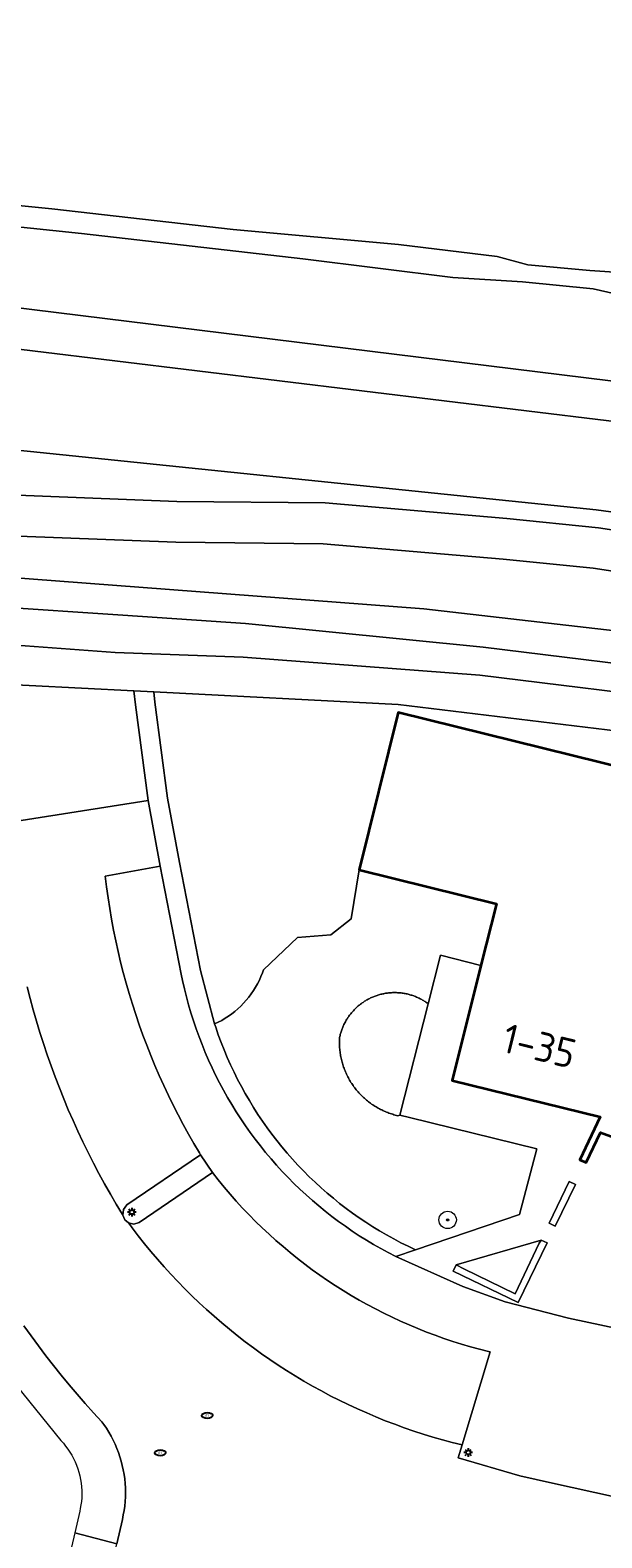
# Model space of a CAD drawing. Header units: metres. Extents: x 152610 to 160096, y 456114 to 462495.
# Tile 872 of 938: x 157775 to 157802, y 462001 to 462071. Entities that reach past the tile are written whole.
import ezdxf
from ezdxf.enums import TextEntityAlignment as Align

# ---------------------------------------------------------------- set-up
doc = ezdxf.new("R2010")
doc.units = ezdxf.units.M
doc.header["$LTSCALE"] = 0.5
doc.layers.get('0').update_dxf_attribs({"linetype": 'CONTINUOUS'})
for name, color, linetype, lineweight in [('B-PV-GR-BEPLANTING_CULTUUR_BOSPLANTSOEN-GV', 251, 'CONTINUOUS', 18), ('B-PV-GR-BOOM-S', 251, 'CONTINUOUS', 25), ('B-PV-GR-HAAG-GV', 251, 'CONTINUOUS', 13), ('B-PV-GW-TALUD_KRUIN-G', 251, 'CONTINUOUS', 18), ('B-PV-IE-MEUBILAIR-S', 251, 'CONTINUOUS', 25), ('B-PV-IE-TERREINAFSCHEIDING_KUNSTMATIG_MUUR-GV', 251, 'CONTINUOUS', 18), ('B-PV-OG-BEBOUWING-GV', 6, 'CONTINUOUS', 35), ('B-PV-OG-BEBOUWING-T18', 1, 'CONTINUOUS', 18), ('B-PV-OG-TERREIN_BEGROEID-GV', 251, 'CONTINUOUS', 18), ('B-PV-OG-TERREIN_OEVER-GV', 251, 'CONTINUOUS', 18), ('B-PV-OG-WATER_SLOOT-GV', 251, 'CONTINUOUS', 18), ('B-PV-VH-ONVERHARD_ZAND-GV', 251, 'CONTINUOUS', 18), ('B-PV-VH-OPENVERHARDING_BETONSTRAATSTEEN-GV', 251, 'CONTINUOUS', 18), ('B-PV-VH-OPENVERHARDING_TEGEL-GV', 251, 'CONTINUOUS', 18)]:
    doc.layers.add(name, color=color, linetype=linetype, lineweight=lineweight)
doc.styles.add('NLCS-ISO', font='NLCS-ISO.ttf')
doc.styles.add('NLCS-ISO-M750-T18', font='NLCS-ISO.ttf', dxfattribs={"height": 1.35})

# ---------------------------------------------------------------- blocks, each defined once
blk = doc.blocks.new('SIE-MEUBILAIR_PAAL_LICHTMAST-SO')
for points in [[(-0.62, 0), (-1, 0)], [(-0.71, 0.71), (-0.44, 0.44)], [(0, 1), (0, 0.62)], [(0.44, 0.44), (0.71, 0.71)], [(1, 0), (0.62, 0)], [(-0.71, -0.71), (-0.44, -0.44)], [(0, -0.62), (0, -1)], [(0.44, -0.44), (0.71, -0.71)]]:
    blk.add_lwpolyline(points)
blk.add_circle((0, 0), 0.5)
blk = doc.blocks.new('SIE-MEUBILAIR_PUT_RIOOLPUT-SO')
blk.add_ellipse((0, 0), major_axis=(1.25, 0), ratio=0.54)
at = {"style": 'NLCS-ISO'}
blk.add_text('ri', height=0.75, dxfattribs=at).set_placement((-0.04, 0.07), align=Align.MIDDLE_CENTER)
blk = doc.blocks.new('SGR-BOOM_GBKN-SO')
at = {"linetype": 'ByBlock', "lineweight": 18}
h = blk.add_hatch(color=0, dxfattribs=at)
h.dxf.hatch_style = 1
edge = h.paths.add_edge_path()
edge.add_arc((0, 0), 0.25, 0, 360)
at = {"color": 0, "linetype": 'ByBlock', "lineweight": 18}
for radius in [2, 0.25]:
    blk.add_circle((0, 0), radius, dxfattribs=at)
at = {"color": 0, "linetype": 'ByBlock', "lineweight": 18, "style": 'NLCS-ISO'}
blk.add_attdef('SOORT', (2.5, 0), '', height=1.5, dxfattribs=at)

msp = doc.modelspace()

# ---------------------------------------------------------------- linework, layer by layer
at = {"layer": 'B-PV-GR-BEPLANTING_CULTUUR_BOSPLANTSOEN-GV', "flags": 128}
for points in [[(157771.652, 462056.352), (157801.948, 462052.674), (157823.965, 462050.18), (157843.726, 462047.776), (157863.911, 462044.635), (157885.438, 462039.169), (157902.079, 462033.254), (157919.67, 462026.256), (157932.301, 462020.071), (157944.55, 462012.849), (157951.919, 462008.284), (157958.708, 462003.874), (157958.583, 462003.994), (157952.862, 462009.48), (157945.463, 462015.088), (157933.304, 462021.872), (157920.454, 462028.012), (157903.212, 462035.538), (157886.081, 462041.17), (157865.16, 462046.578), (157844.265, 462049.391), (157824.013, 462051.513), (157802.03, 462054.514), (157772.05, 462058.213)], [(157863.911, 462044.635), (157843.726, 462047.776), (157823.965, 462050.18), (157801.948, 462052.674), (157771.652, 462056.352)], [(157771.326, 462051.678), (157801.365, 462048.585), (157823.252, 462045.61), (157843.556, 462043.681), (157858.464, 462041.336)]]:
    msp.add_lwpolyline(points, dxfattribs=at)
at = {"layer": 'B-PV-GR-HAAG-GV', "flags": 128}
msp.add_lwpolyline([(157781.03, 462040.205), (157780.104, 462040.252), (157780.19, 462039.614), (157780.77, 462035.204), (157781.321, 462032.192), (157782.29, 462027.224), (157782.351, 462026.928), (157782.436, 462026.552), (157782.528, 462026.178), (157782.628, 462025.806), (157782.736, 462025.436), (157782.852, 462025.068), (157782.975, 462024.703), (157783.106, 462024.34), (157783.244, 462023.98), (157783.39, 462023.623), (157783.543, 462023.269), (157783.704, 462022.919), (157783.871, 462022.571), (157784.046, 462022.228), (157784.228, 462021.888), (157784.417, 462021.552), (157784.613, 462021.22), (157784.815, 462020.892), (157785.025, 462020.568), (157785.241, 462020.249), (157785.464, 462019.934), (157785.693, 462019.624), (157785.928, 462019.319), (157786.17, 462019.019), (157786.418, 462018.724), (157786.672, 462018.434), (157786.933, 462018.149), (157787.198, 462017.87), (157787.47, 462017.596), (157787.747, 462017.328), (157788.03, 462017.066), (157788.318, 462016.81), (157788.612, 462016.56), (157788.91, 462016.316), (157789.214, 462016.078), (157789.522, 462015.847), (157789.835, 462015.622), (157790.153, 462015.404), (157790.475, 462015.192), (157790.802, 462014.987), (157791.132, 462014.789), (157791.467, 462014.598), (157791.806, 462014.413), (157792.148, 462014.236), (157793.056, 462014.544), (157792.72, 462014.703), (157792.387, 462014.869), (157792.057, 462015.043), (157791.732, 462015.223), (157791.411, 462015.411), (157791.093, 462015.605), (157790.78, 462015.806), (157790.471, 462016.014), (157790.167, 462016.228), (157789.867, 462016.449), (157789.573, 462016.676), (157789.283, 462016.91), (157788.998, 462017.149), (157788.719, 462017.395), (157788.445, 462017.647), (157788.176, 462017.904), (157787.913, 462018.167), (157787.656, 462018.436), (157787.404, 462018.711), (157787.159, 462018.99), (157786.919, 462019.275), (157786.686, 462019.565), (157786.459, 462019.86), (157786.238, 462020.159), (157786.024, 462020.464), (157785.817, 462020.773), (157785.616, 462021.086), (157785.422, 462021.404), (157785.234, 462021.725), (157785.054, 462022.051), (157784.881, 462022.38), (157784.715, 462022.713), (157784.556, 462023.05), (157784.404, 462023.39), (157784.26, 462023.733), (157784.123, 462024.079), (157783.994, 462024.428), (157783.872, 462024.779), (157783.822, 462024.931), (157783.173, 462027.396), (157782.204, 462032.364), (157781.662, 462035.321), (157781.082, 462039.731)], close=True, dxfattribs=at)
at = {"layer": 'B-PV-GW-TALUD_KRUIN-G', "flags": 128}
msp.add_lwpolyline([(157525.156, 462076.889), (157525.281, 462076.895), (157540.634, 462077.67), (157554.38, 462077.81), (157564.164, 462077.978), (157582.314, 462077.663), (157608.173, 462075.589), (157637.045, 462072.394), (157663.919, 462068.702), (157691.58, 462065.626), (157719.938, 462062.054), (157748.495, 462058.841), (157771.652, 462056.352), (157801.948, 462052.674), (157823.965, 462050.18), (157843.726, 462047.776), (157863.911, 462044.635), (157885.438, 462039.169), (157902.079, 462033.254), (157919.67, 462026.256), (157932.301, 462020.071), (157944.55, 462012.849), (157951.919, 462008.284), (157958.708, 462003.874)], dxfattribs=at)
at = {"layer": 'B-PV-IE-TERREINAFSCHEIDING_KUNSTMATIG_MUUR-GV', "flags": 128}
for points in [[(157800.131, 462017.684), (157799.204, 462015.761), (157799.488, 462015.622), (157800.417, 462017.549)], [(157794.929, 462013.843), (157794.798, 462013.559), (157797.784, 462012.116), (157799.106, 462014.858), (157798.841, 462014.988), (157798.753, 462014.849), (157797.64, 462012.513), (157795.279, 462013.659)]]:
    msp.add_lwpolyline(points, close=True, dxfattribs=at)
at = {"layer": 'B-PV-OG-BEBOUWING-GV', "flags": 128}
msp.add_lwpolyline([(157805.589, 462035.954), (157792.268, 462039.255), (157790.475, 462032.025), (157796.778, 462030.457), (157796.069, 462027.614), (157794.753, 462022.337), (157801.547, 462020.651), (157800.615, 462018.687), (157800.901, 462018.552), (157801.57, 462019.935), (157805.005, 462018.674), (157805.268, 462019.74), (157815.54, 462017.196), (157816.853, 462022.502), (157817.552, 462025.327), (157823.857, 462023.766), (157825.007, 462028.414), (157825.645, 462030.994), (157812.303, 462034.294), (157812.735, 462036.04), (157806.022, 462037.701)], close=True, dxfattribs=at)
at = {"layer": 'B-PV-OG-TERREIN_BEGROEID-GV', "flags": 128}
for points in [[(157850.449, 462052.651), (157848.235, 462052.749), (157846.411, 462053.2), (157844.609, 462053.961), (157842.996, 462054.532), (157841.281, 462054.706), (157835.615, 462055.251), (157831.433, 462055.675), (157824.109, 462056.571), (157817.769, 462057.208), (157811.307, 462057.845), (157808.163, 462057.781), (157805.714, 462057.781), (157803.247, 462058.29), (157801.235, 462058.742), (157797.979, 462059.062), (157794.777, 462059.269), (157787.875, 462060.129), (157777.696, 462061.286), (157762.301, 462062.903)], [(157772.05, 462058.213), (157802.03, 462054.514), (157824.013, 462051.513), (157844.265, 462049.391), (157865.16, 462046.578)], [(157858.464, 462041.336), (157843.556, 462043.681), (157823.252, 462045.61), (157801.365, 462048.585), (157771.326, 462051.678)], [(157771.648, 462049.374), (157782.094, 462048.971), (157788.912, 462048.897), (157797.259, 462048.186), (157801.47, 462047.756), (157805.42, 462047.148), (157815.401, 462045.781), (157824.525, 462044.416), (157836.189, 462042.529), (157848.434, 462040.529), (157858.224, 462038.836)], [(157949.637, 462000.541), (157942.363, 462004.883), (157935.683, 462008.743), (157925.146, 462014.757), (157913.176, 462020.775), (157903.971, 462024.801), (157896.833, 462027.534), (157892.138, 462029.113), (157886.339, 462031.241), (157882.451, 462032.402), (157876.561, 462033.882), (157872.489, 462034.688), (157866.401, 462035.765), (157858.204, 462037.017), (157847.851, 462038.641), (157835.39, 462040.679), (157823.945, 462042.443), (157814.47, 462043.979), (157805.04, 462045.32), (157801.221, 462045.895), (157797.084, 462046.317), (157788.822, 462047.021), (157782.048, 462047.095), (157771.572, 462047.499)], [(157759.76, 462046.588), (157793.442, 462044.029), (157829.571, 462039.866), (157859.057, 462035.634)], [(157773.844, 462034.121), (157780.77, 462035.204), (157780.19, 462039.614), (157780.104, 462040.252), (157758.446, 462041.357)], [(157830.694, 462034.961), (157792.258, 462039.632), (157781.03, 462040.205), (157781.082, 462039.731), (157781.662, 462035.321), (157782.204, 462032.364), (157783.173, 462027.396), (157783.822, 462024.931), (157783.988, 462025.01), (157784.149, 462025.097), (157784.307, 462025.19), (157784.461, 462025.291), (157784.61, 462025.398), (157784.755, 462025.511), (157784.894, 462025.63), (157785.028, 462025.756), (157785.156, 462025.887), (157785.279, 462026.023), (157785.396, 462026.165), (157785.506, 462026.312), (157785.609, 462026.463), (157785.706, 462026.619), (157785.797, 462026.779), (157785.88, 462026.943), (157785.955, 462027.11), (157786.024, 462027.28), (157786.076, 462027.426), (157787.63, 462028.907), (157789.174, 462029.035), (157790.098, 462029.771), (157790.475, 462032.025), (157792.268, 462039.255), (157805.589, 462035.954)]]:
    msp.add_lwpolyline(points, dxfattribs=at)
for points in [[(157790.475, 462032.025), (157790.098, 462029.771), (157789.174, 462029.035), (157787.63, 462028.907), (157786.076, 462027.426), (157786.024, 462027.28), (157785.955, 462027.11), (157785.88, 462026.943), (157785.797, 462026.779), (157785.706, 462026.619), (157785.609, 462026.463), (157785.506, 462026.312), (157785.396, 462026.165), (157785.279, 462026.023), (157785.156, 462025.887), (157785.028, 462025.756), (157784.894, 462025.63), (157784.755, 462025.511), (157784.61, 462025.398), (157784.461, 462025.291), (157784.307, 462025.19), (157784.149, 462025.097), (157783.988, 462025.01), (157783.822, 462024.931), (157783.872, 462024.779), (157783.994, 462024.428), (157784.123, 462024.079), (157784.26, 462023.733), (157784.404, 462023.39), (157784.556, 462023.05), (157784.715, 462022.713), (157784.881, 462022.38), (157785.054, 462022.051), (157785.234, 462021.725), (157785.422, 462021.404), (157785.616, 462021.086), (157785.817, 462020.773), (157786.024, 462020.464), (157786.238, 462020.159), (157786.459, 462019.86), (157786.686, 462019.565), (157786.919, 462019.275), (157787.159, 462018.99), (157787.404, 462018.711), (157787.656, 462018.436), (157787.913, 462018.167), (157788.176, 462017.904), (157788.445, 462017.647), (157788.719, 462017.395), (157788.998, 462017.149), (157789.283, 462016.91), (157789.573, 462016.676), (157789.867, 462016.449), (157790.167, 462016.228), (157790.471, 462016.014), (157790.78, 462015.806), (157791.093, 462015.605), (157791.411, 462015.411), (157791.732, 462015.223), (157792.057, 462015.043), (157792.387, 462014.869), (157792.72, 462014.703), (157793.056, 462014.544), (157797.844, 462016.166), (157798.631, 462019.186), (157792.778, 462020.631), (157792.334, 462020.741), (157792.243, 462020.712), (157792.185, 462020.726), (157792.126, 462020.742), (157792.069, 462020.758), (157792.011, 462020.775), (157791.954, 462020.793), (157791.896, 462020.812), (157791.84, 462020.832), (157791.784, 462020.854), (157791.727, 462020.876), (157791.672, 462020.899), (157791.617, 462020.923), (157791.562, 462020.948), (157791.508, 462020.974), (157791.454, 462021.001), (157791.401, 462021.028), (157791.348, 462021.057), (157791.295, 462021.087), (157791.244, 462021.117), (157791.192, 462021.149), (157791.142, 462021.181), (157791.091, 462021.214), (157791.042, 462021.248), (157790.993, 462021.283), (157790.944, 462021.319), (157790.897, 462021.356), (157790.85, 462021.393), (157790.803, 462021.431), (157790.757, 462021.47), (157790.712, 462021.51), (157790.668, 462021.551), (157790.624, 462021.592), (157790.581, 462021.634), (157790.539, 462021.677), (157790.498, 462021.721), (157790.457, 462021.765), (157790.417, 462021.81), (157790.378, 462021.856), (157790.339, 462021.902), (157790.302, 462021.949), (157790.265, 462021.997), (157790.229, 462022.045), (157790.194, 462022.094), (157790.16, 462022.144), (157790.127, 462022.194), (157790.094, 462022.244), (157790.063, 462022.296), (157790.032, 462022.347), (157790.002, 462022.4), (157789.974, 462022.453), (157789.946, 462022.506), (157789.919, 462022.56), (157789.893, 462022.614), (157789.867, 462022.668), (157789.843, 462022.724), (157789.82, 462022.779), (157789.798, 462022.835), (157789.777, 462022.891), (157789.756, 462022.948), (157789.737, 462023.005), (157789.719, 462023.062), (157789.702, 462023.12), (157789.685, 462023.178), (157789.67, 462023.236), (157789.656, 462023.294), (157789.642, 462023.353), (157789.63, 462023.412), (157789.619, 462023.471), (157789.609, 462023.53), (157789.6, 462023.59), (157789.592, 462023.65), (157789.584, 462023.709), (157789.578, 462023.769), (157789.573, 462023.829), (157789.569, 462023.889), (157789.567, 462023.949), (157789.565, 462024.009), (157789.564, 462024.069), (157789.564, 462024.13), (157789.565, 462024.19), (157789.568, 462024.25), (157789.571, 462024.31), (157789.58, 462024.354), (157789.591, 462024.398), (157789.602, 462024.442), (157789.613, 462024.486), (157789.626, 462024.529), (157789.639, 462024.572), (157789.653, 462024.615), (157789.668, 462024.658), (157789.684, 462024.7), (157789.7, 462024.742), (157789.717, 462024.784), (157789.735, 462024.826), (157789.753, 462024.867), (157789.772, 462024.908), (157789.792, 462024.949), (157789.813, 462024.989), (157789.834, 462025.029), (157789.856, 462025.068), (157789.879, 462025.107), (157789.902, 462025.146), (157789.926, 462025.184), (157789.951, 462025.222), (157789.976, 462025.259), (157790.002, 462025.296), (157790.029, 462025.333), (157790.056, 462025.369), (157790.084, 462025.404), (157790.113, 462025.439), (157790.142, 462025.474), (157790.172, 462025.508), (157790.202, 462025.541), (157790.233, 462025.574), (157790.264, 462025.607), (157790.297, 462025.639), (157790.329, 462025.67), (157790.362, 462025.701), (157790.396, 462025.731), (157790.43, 462025.76), (157790.465, 462025.789), (157790.5, 462025.818), (157790.536, 462025.845), (157790.572, 462025.872), (157790.609, 462025.899), (157790.646, 462025.924), (157790.683, 462025.95), (157790.721, 462025.974), (157790.76, 462025.998), (157790.799, 462026.021), (157790.838, 462026.043), (157790.877, 462026.065), (157790.917, 462026.086), (157790.958, 462026.107), (157790.998, 462026.126), (157791.039, 462026.145), (157791.081, 462026.163), (157791.122, 462026.181), (157791.164, 462026.198), (157791.207, 462026.214), (157791.249, 462026.229), (157791.292, 462026.244), (157791.335, 462026.257), (157791.378, 462026.27), (157791.422, 462026.282), (157791.465, 462026.294), (157791.509, 462026.305), (157791.553, 462026.315), (157791.598, 462026.324), (157791.642, 462026.332), (157791.687, 462026.34), (157791.731, 462026.347), (157791.776, 462026.353), (157791.821, 462026.358), (157791.866, 462026.363), (157791.911, 462026.366), (157791.956, 462026.369), (157792.001, 462026.371), (157792.046, 462026.373), (157792.091, 462026.373), (157792.137, 462026.373), (157792.182, 462026.372), (157792.227, 462026.37), (157792.272, 462026.367), (157792.317, 462026.364), (157792.362, 462026.36), (157792.407, 462026.355), (157792.452, 462026.349), (157792.497, 462026.343), (157792.541, 462026.335), (157792.586, 462026.327), (157792.63, 462026.318), (157792.674, 462026.309), (157792.718, 462026.298), (157792.762, 462026.287), (157792.805, 462026.275), (157792.849, 462026.262), (157792.892, 462026.249), (157792.935, 462026.235), (157792.977, 462026.22), (157793.02, 462026.204), (157793.062, 462026.188), (157793.104, 462026.17), (157793.145, 462026.152), (157793.186, 462026.134), (157793.227, 462026.114), (157793.267, 462026.094), (157793.308, 462026.073), (157793.347, 462026.052), (157793.387, 462026.03), (157793.426, 462026.007), (157793.464, 462025.984), (157793.503, 462025.959), (157793.54, 462025.934), (157793.578, 462025.909), (157793.614, 462025.883), (157793.642, 462025.863), (157794.211, 462028.089), (157796.069, 462027.614), (157796.778, 462030.457)], [(157792.243, 462020.712), (157792.334, 462020.741), (157793.642, 462025.863), (157793.614, 462025.883), (157793.578, 462025.909), (157793.54, 462025.934), (157793.503, 462025.959), (157793.464, 462025.984), (157793.426, 462026.007), (157793.387, 462026.03), (157793.347, 462026.052), (157793.308, 462026.073), (157793.267, 462026.094), (157793.227, 462026.114), (157793.186, 462026.134), (157793.145, 462026.152), (157793.104, 462026.17), (157793.062, 462026.188), (157793.02, 462026.204), (157792.977, 462026.22), (157792.935, 462026.235), (157792.892, 462026.249), (157792.849, 462026.262), (157792.805, 462026.275), (157792.762, 462026.287), (157792.718, 462026.298), (157792.674, 462026.309), (157792.63, 462026.318), (157792.586, 462026.327), (157792.541, 462026.335), (157792.497, 462026.343), (157792.452, 462026.349), (157792.407, 462026.355), (157792.362, 462026.36), (157792.317, 462026.364), (157792.272, 462026.367), (157792.227, 462026.37), (157792.182, 462026.372), (157792.137, 462026.373), (157792.091, 462026.373), (157792.046, 462026.373), (157792.001, 462026.371), (157791.956, 462026.369), (157791.911, 462026.366), (157791.866, 462026.363), (157791.821, 462026.358), (157791.776, 462026.353), (157791.731, 462026.347), (157791.687, 462026.34), (157791.642, 462026.332), (157791.598, 462026.324), (157791.553, 462026.315), (157791.509, 462026.305), (157791.465, 462026.294), (157791.422, 462026.282), (157791.378, 462026.27), (157791.335, 462026.257), (157791.292, 462026.244), (157791.249, 462026.229), (157791.207, 462026.214), (157791.164, 462026.198), (157791.122, 462026.181), (157791.081, 462026.163), (157791.039, 462026.145), (157790.998, 462026.126), (157790.958, 462026.107), (157790.917, 462026.086), (157790.877, 462026.065), (157790.838, 462026.043), (157790.799, 462026.021), (157790.76, 462025.998), (157790.721, 462025.974), (157790.683, 462025.95), (157790.646, 462025.924), (157790.609, 462025.899), (157790.572, 462025.872), (157790.536, 462025.845), (157790.5, 462025.818), (157790.465, 462025.789), (157790.43, 462025.76), (157790.396, 462025.731), (157790.362, 462025.701), (157790.329, 462025.67), (157790.297, 462025.639), (157790.264, 462025.607), (157790.233, 462025.574), (157790.202, 462025.541), (157790.172, 462025.508), (157790.142, 462025.474), (157790.113, 462025.439), (157790.084, 462025.404), (157790.056, 462025.369), (157790.029, 462025.333), (157790.002, 462025.296), (157789.976, 462025.259), (157789.951, 462025.222), (157789.926, 462025.184), (157789.902, 462025.146), (157789.879, 462025.107), (157789.856, 462025.068), (157789.834, 462025.029), (157789.813, 462024.989), (157789.792, 462024.949), (157789.772, 462024.908), (157789.753, 462024.867), (157789.735, 462024.826), (157789.717, 462024.784), (157789.7, 462024.742), (157789.684, 462024.7), (157789.668, 462024.658), (157789.653, 462024.615), (157789.639, 462024.572), (157789.626, 462024.529), (157789.613, 462024.486), (157789.602, 462024.442), (157789.591, 462024.398), (157789.58, 462024.354), (157789.571, 462024.31), (157789.568, 462024.25), (157789.565, 462024.19), (157789.564, 462024.13), (157789.564, 462024.069), (157789.565, 462024.009), (157789.567, 462023.949), (157789.569, 462023.889), (157789.573, 462023.829), (157789.578, 462023.769), (157789.584, 462023.709), (157789.592, 462023.65), (157789.6, 462023.59), (157789.609, 462023.53), (157789.619, 462023.471), (157789.63, 462023.412), (157789.642, 462023.353), (157789.656, 462023.294), (157789.67, 462023.236), (157789.685, 462023.178), (157789.702, 462023.12), (157789.719, 462023.062), (157789.737, 462023.005), (157789.756, 462022.948), (157789.777, 462022.891), (157789.798, 462022.835), (157789.82, 462022.779), (157789.843, 462022.724), (157789.867, 462022.668), (157789.893, 462022.614), (157789.919, 462022.56), (157789.946, 462022.506), (157789.974, 462022.453), (157790.002, 462022.4), (157790.032, 462022.347), (157790.063, 462022.296), (157790.094, 462022.244), (157790.127, 462022.194), (157790.16, 462022.144), (157790.194, 462022.094), (157790.229, 462022.045), (157790.265, 462021.997), (157790.302, 462021.949), (157790.339, 462021.902), (157790.378, 462021.856), (157790.417, 462021.81), (157790.457, 462021.765), (157790.498, 462021.721), (157790.539, 462021.677), (157790.581, 462021.634), (157790.624, 462021.592), (157790.668, 462021.551), (157790.712, 462021.51), (157790.757, 462021.47), (157790.803, 462021.431), (157790.85, 462021.393), (157790.897, 462021.356), (157790.944, 462021.319), (157790.993, 462021.283), (157791.042, 462021.248), (157791.091, 462021.214), (157791.142, 462021.181), (157791.192, 462021.149), (157791.244, 462021.117), (157791.295, 462021.087), (157791.348, 462021.057), (157791.401, 462021.028), (157791.454, 462021.001), (157791.508, 462020.974), (157791.562, 462020.948), (157791.617, 462020.923), (157791.672, 462020.899), (157791.727, 462020.876), (157791.784, 462020.854), (157791.84, 462020.832), (157791.896, 462020.812), (157791.954, 462020.793), (157792.011, 462020.775), (157792.069, 462020.758), (157792.126, 462020.742), (157792.185, 462020.726)]]:
    msp.add_lwpolyline(points, close=True, dxfattribs=at)
at = {"layer": 'B-PV-OG-TERREIN_OEVER-GV', "flags": 128}
for points in [[(157849.74, 462053.971), (157847.615, 462054.246), (157845.846, 462054.674), (157843.967, 462055.258), (157842.196, 462055.421), (157837.748, 462055.795), (157835.955, 462055.98), (157831.841, 462056.839), (157829.452, 462057.226), (157827.416, 462057.324), (157825.8, 462057.508), (157821.663, 462058.08), (157818.497, 462058.249), (157815.088, 462058.286), (157811.901, 462058.588), (157808.14, 462059.114), (157801.079, 462059.588), (157798.225, 462059.844), (157796.809, 462060.226), (157792.273, 462060.778), (157784.682, 462061.475), (157776.34, 462062.42), (157767.554, 462063.3)], [(157762.301, 462062.903), (157777.696, 462061.286), (157787.875, 462060.129), (157794.777, 462059.269), (157797.979, 462059.062), (157801.235, 462058.742), (157803.247, 462058.29), (157805.714, 462057.781), (157808.163, 462057.781), (157811.307, 462057.845), (157817.769, 462057.208), (157824.109, 462056.571), (157831.433, 462055.675), (157835.615, 462055.251), (157841.281, 462054.706), (157842.996, 462054.532), (157844.609, 462053.961), (157846.411, 462053.2), (157848.235, 462052.749), (157850.449, 462052.651)], [(157859.057, 462035.634), (157829.571, 462039.866), (157793.442, 462044.029), (157759.76, 462046.588)], [(157773.634, 462044.13), (157779.599, 462043.728), (157785.243, 462043.348), (157796.164, 462042.26), (157806.398, 462041.008), (157818.546, 462039.493), (157828.527, 462038.574), (157834.656, 462037.839), (157843.815, 462036.348), (157852.278, 462035.038)], [(157852.088, 462033.752), (157843.611, 462035.064), (157834.474, 462036.551), (157828.302, 462037.581), (157818.329, 462038.444), (157806.238, 462039.718), (157796.02, 462040.968), (157785.133, 462041.798), (157779.255, 462042.011), (157773.029, 462042.482)], [(157758.446, 462041.357), (157780.104, 462040.252), (157781.03, 462040.205), (157792.258, 462039.632), (157830.694, 462034.961), (157837.61, 462033.904), (157838.357, 462033.79), (157851.837, 462031.729)]]:
    msp.add_lwpolyline(points, dxfattribs=at)
at = {"layer": 'B-PV-OG-WATER_SLOOT-GV', "flags": 128}
for points in [[(157767.554, 462063.3), (157776.34, 462062.42), (157784.682, 462061.475), (157792.273, 462060.778), (157796.809, 462060.226), (157798.225, 462059.844), (157801.079, 462059.588), (157808.14, 462059.114), (157811.901, 462058.588), (157815.088, 462058.286), (157818.497, 462058.249), (157821.663, 462058.08), (157825.8, 462057.508), (157827.416, 462057.324), (157829.452, 462057.226), (157831.841, 462056.839), (157835.955, 462055.98), (157837.748, 462055.795), (157842.196, 462055.421), (157843.967, 462055.258), (157845.846, 462054.674), (157847.615, 462054.246), (157849.74, 462053.971)], [(157852.278, 462035.038), (157843.815, 462036.348), (157834.656, 462037.839), (157828.527, 462038.574), (157818.546, 462039.493), (157806.398, 462041.008), (157796.164, 462042.26), (157785.243, 462043.348), (157779.599, 462043.728), (157773.634, 462044.13)], [(157773.029, 462042.482), (157779.255, 462042.011), (157785.133, 462041.798), (157796.02, 462040.968), (157806.238, 462039.718), (157818.329, 462038.444), (157828.302, 462037.581), (157834.474, 462036.551), (157843.611, 462035.064), (157852.088, 462033.752)]]:
    msp.add_lwpolyline(points, dxfattribs=at)
at = {"layer": 'B-PV-VH-ONVERHARD_ZAND-GV', "flags": 128}
for points in [[(157858.224, 462038.836), (157848.434, 462040.529), (157836.189, 462042.529), (157824.525, 462044.416), (157815.401, 462045.781), (157805.42, 462047.148), (157801.47, 462047.756), (157797.259, 462048.186), (157788.912, 462048.897), (157782.094, 462048.971), (157771.648, 462049.374)], [(157771.572, 462047.499), (157782.048, 462047.095), (157788.822, 462047.021), (157797.084, 462046.317), (157801.221, 462045.895), (157805.04, 462045.32), (157814.47, 462043.979), (157823.945, 462042.443), (157835.39, 462040.679), (157847.851, 462038.641), (157858.204, 462037.017), (157866.401, 462035.765), (157872.489, 462034.688), (157876.561, 462033.882), (157882.451, 462032.402), (157886.339, 462031.241), (157892.138, 462029.113), (157896.833, 462027.534), (157903.971, 462024.801), (157913.176, 462020.775), (157925.146, 462014.757), (157935.683, 462008.743), (157942.363, 462004.883), (157949.637, 462000.541)]]:
    msp.add_lwpolyline(points, dxfattribs=at)
msp.add_lwpolyline([(157781.03, 462040.205), (157780.104, 462040.252), (157780.19, 462039.614), (157780.77, 462035.204), (157781.321, 462032.192), (157782.29, 462027.224), (157782.351, 462026.928), (157782.436, 462026.552), (157782.528, 462026.178), (157782.628, 462025.806), (157782.736, 462025.436), (157782.852, 462025.068), (157782.975, 462024.703), (157783.106, 462024.34), (157783.244, 462023.98), (157783.39, 462023.623), (157783.543, 462023.269), (157783.704, 462022.919), (157783.871, 462022.571), (157784.046, 462022.228), (157784.228, 462021.888), (157784.417, 462021.552), (157784.613, 462021.22), (157784.815, 462020.892), (157785.025, 462020.568), (157785.241, 462020.249), (157785.464, 462019.934), (157785.693, 462019.624), (157785.928, 462019.319), (157786.17, 462019.019), (157786.418, 462018.724), (157786.672, 462018.434), (157786.933, 462018.149), (157787.198, 462017.87), (157787.47, 462017.596), (157787.747, 462017.328), (157788.03, 462017.066), (157788.318, 462016.81), (157788.612, 462016.56), (157788.91, 462016.316), (157789.214, 462016.078), (157789.522, 462015.847), (157789.835, 462015.622), (157790.153, 462015.404), (157790.475, 462015.192), (157790.802, 462014.987), (157791.132, 462014.789), (157791.467, 462014.598), (157791.806, 462014.413), (157792.148, 462014.236), (157793.056, 462014.544), (157792.72, 462014.703), (157792.387, 462014.869), (157792.057, 462015.043), (157791.732, 462015.223), (157791.411, 462015.411), (157791.093, 462015.605), (157790.78, 462015.806), (157790.471, 462016.014), (157790.167, 462016.228), (157789.867, 462016.449), (157789.573, 462016.676), (157789.283, 462016.91), (157788.998, 462017.149), (157788.719, 462017.395), (157788.445, 462017.647), (157788.176, 462017.904), (157787.913, 462018.167), (157787.656, 462018.436), (157787.404, 462018.711), (157787.159, 462018.99), (157786.919, 462019.275), (157786.686, 462019.565), (157786.459, 462019.86), (157786.238, 462020.159), (157786.024, 462020.464), (157785.817, 462020.773), (157785.616, 462021.086), (157785.422, 462021.404), (157785.234, 462021.725), (157785.054, 462022.051), (157784.881, 462022.38), (157784.715, 462022.713), (157784.556, 462023.05), (157784.404, 462023.39), (157784.26, 462023.733), (157784.123, 462024.079), (157783.994, 462024.428), (157783.872, 462024.779), (157783.822, 462024.931), (157783.173, 462027.396), (157782.204, 462032.364), (157781.662, 462035.321), (157781.082, 462039.731)], close=True, dxfattribs=at)
at = {"layer": 'B-PV-VH-OPENVERHARDING_BETONSTRAATSTEEN-GV', "flags": 128}
for points in [[(157775.211, 462026.634), (157775.344, 462026.109), (157775.485, 462025.585), (157775.634, 462025.064), (157775.79, 462024.545), (157775.954, 462024.028), (157776.126, 462023.513), (157776.305, 462023.002), (157776.492, 462022.492), (157776.686, 462021.986), (157776.888, 462021.483), (157777.097, 462020.983), (157777.313, 462020.486), (157777.537, 462019.992), (157777.768, 462019.501), (157778.006, 462019.014), (157778.251, 462018.53), (157778.504, 462018.051), (157778.764, 462017.574), (157779.03, 462017.102), (157779.304, 462016.634), (157779.584, 462016.17), (157779.606, 462016.14), (157779.636, 462016.397), (157779.792, 462016.604), (157783.179, 462018.916), (157783.129, 462018.998), (157782.873, 462019.43), (157782.624, 462019.866), (157782.382, 462020.306), (157782.147, 462020.749), (157781.919, 462021.196), (157781.698, 462021.647), (157781.484, 462022.101), (157781.278, 462022.559), (157781.079, 462023.02), (157780.888, 462023.484), (157780.703, 462023.951), (157780.527, 462024.42), (157780.357, 462024.893), (157780.196, 462025.368), (157780.042, 462025.846), (157779.895, 462026.326), (157779.756, 462026.808), (157779.625, 462027.293), (157779.502, 462027.78), (157779.386, 462028.268), (157779.278, 462028.758), (157779.179, 462029.25), (157779.086, 462029.744), (157779.002, 462030.238), (157778.926, 462030.734), (157778.858, 462031.232), (157778.797, 462031.73), (157781.321, 462032.192), (157780.77, 462035.204), (157773.844, 462034.121)], [(157805.005, 462018.674), (157801.57, 462019.935), (157800.901, 462018.552), (157800.615, 462018.687), (157801.547, 462020.651), (157794.753, 462022.337), (157796.069, 462027.614), (157794.211, 462028.089), (157793.642, 462025.863), (157792.334, 462020.741), (157792.778, 462020.631), (157798.631, 462019.186), (157797.844, 462016.166), (157793.056, 462014.544), (157792.148, 462014.236), (157795.242, 462012.861), (157797.187, 462012.155), (157800.095, 462011.4), (157803.4, 462010.698)], [(157802.214, 462003.181), (157799.353, 462003.803), (157797.852, 462004.143), (157795.024, 462004.98), (157795.202, 462005.566), (157794.753, 462005.679), (157794.305, 462005.799), (157793.86, 462005.927), (157793.417, 462006.063), (157792.977, 462006.206), (157792.539, 462006.357), (157792.103, 462006.516), (157791.671, 462006.682), (157791.241, 462006.855), (157790.815, 462007.036), (157790.391, 462007.224), (157789.971, 462007.42), (157789.555, 462007.622), (157789.142, 462007.832), (157788.732, 462008.049), (157788.327, 462008.273), (157787.925, 462008.504), (157787.528, 462008.742), (157787.134, 462008.987), (157786.745, 462009.238), (157786.36, 462009.496), (157785.98, 462009.761), (157785.605, 462010.032), (157785.234, 462010.31), (157784.868, 462010.594), (157784.507, 462010.884), (157784.151, 462011.181), (157783.8, 462011.483), (157783.455, 462011.792), (157783.115, 462012.106), (157782.78, 462012.427), (157782.451, 462012.753), (157782.127, 462013.085), (157781.81, 462013.422), (157781.498, 462013.765), (157781.192, 462014.113), (157780.893, 462014.466), (157780.599, 462014.824), (157780.312, 462015.188), (157780.031, 462015.556), (157779.92, 462015.705), (157779.869, 462015.776), (157779.693, 462015.926), (157779.606, 462016.14), (157779.584, 462016.17), (157779.304, 462016.634), (157779.03, 462017.102), (157778.764, 462017.574), (157778.504, 462018.051), (157778.251, 462018.53), (157778.006, 462019.014), (157777.768, 462019.501), (157777.537, 462019.992), (157777.313, 462020.486), (157777.097, 462020.983), (157776.888, 462021.483), (157776.686, 462021.986), (157776.492, 462022.492), (157776.305, 462023.002), (157776.126, 462023.513), (157775.954, 462024.028), (157775.79, 462024.545), (157775.634, 462025.064), (157775.485, 462025.585), (157775.344, 462026.109), (157775.211, 462026.634)], [(157775.057, 462011.043), (157775.387, 462010.579), (157775.724, 462010.119), (157776.067, 462009.665), (157776.416, 462009.215), (157776.771, 462008.77), (157777.133, 462008.331), (157777.501, 462007.896), (157777.875, 462007.467), (157778.255, 462007.043), (157778.641, 462006.624), (157778.73, 462006.502), (157778.847, 462006.33), (157778.957, 462006.153), (157779.06, 462005.973), (157779.157, 462005.788), (157779.246, 462005.6), (157779.328, 462005.409), (157779.402, 462005.214), (157779.469, 462005.017), (157779.529, 462004.818), (157779.58, 462004.616), (157779.624, 462004.413), (157779.66, 462004.208), (157779.688, 462004.002), (157779.708, 462003.795), (157779.72, 462003.587), (157779.725, 462003.379), (157779.721, 462003.171), (157779.709, 462002.963), (157779.689, 462002.756), (157779.661, 462002.549), (157779.626, 462002.345), (157779.582, 462002.141), (157779.321, 462001.013)]]:
    msp.add_lwpolyline(points, dxfattribs=at)
for points in [[(157783.985, 462017.757), (157783.719, 462018.093), (157780.353, 462015.797), (157780.114, 462015.723), (157779.869, 462015.776), (157779.92, 462015.705), (157780.031, 462015.556), (157780.312, 462015.188), (157780.599, 462014.824), (157780.893, 462014.466), (157781.192, 462014.113), (157781.498, 462013.765), (157781.81, 462013.422), (157782.127, 462013.085), (157782.451, 462012.753), (157782.78, 462012.427), (157783.115, 462012.106), (157783.455, 462011.792), (157783.8, 462011.483), (157784.151, 462011.181), (157784.507, 462010.884), (157784.868, 462010.594), (157785.234, 462010.31), (157785.605, 462010.032), (157785.98, 462009.761), (157786.36, 462009.496), (157786.745, 462009.238), (157787.134, 462008.987), (157787.528, 462008.742), (157787.925, 462008.504), (157788.327, 462008.273), (157788.732, 462008.049), (157789.142, 462007.832), (157789.555, 462007.622), (157789.971, 462007.42), (157790.391, 462007.224), (157790.815, 462007.036), (157791.241, 462006.855), (157791.671, 462006.682), (157792.103, 462006.516), (157792.539, 462006.357), (157792.977, 462006.206), (157793.417, 462006.063), (157793.86, 462005.927), (157794.305, 462005.799), (157794.753, 462005.679), (157795.202, 462005.566), (157796.499, 462009.842), (157796.421, 462009.861), (157796.005, 462009.966), (157795.592, 462010.079), (157795.181, 462010.2), (157794.772, 462010.328), (157794.366, 462010.464), (157793.962, 462010.608), (157793.561, 462010.759), (157793.163, 462010.918), (157792.768, 462011.083), (157792.376, 462011.257), (157791.988, 462011.437), (157791.603, 462011.625), (157791.221, 462011.82), (157790.843, 462012.022), (157790.469, 462012.231), (157790.099, 462012.447), (157789.733, 462012.67), (157789.372, 462012.9), (157789.014, 462013.136), (157788.661, 462013.379), (157788.313, 462013.628), (157787.97, 462013.885), (157787.631, 462014.147), (157787.297, 462014.416), (157786.968, 462014.69), (157786.645, 462014.971), (157786.327, 462015.258), (157786.014, 462015.551), (157785.707, 462015.85), (157785.405, 462016.154), (157785.109, 462016.464), (157784.819, 462016.779), (157784.535, 462017.1), (157784.257, 462017.426)], [(157800.131, 462017.684), (157800.417, 462017.549), (157799.488, 462015.622), (157799.204, 462015.761)], [(157794.929, 462013.843), (157798.841, 462014.988), (157799.106, 462014.858), (157797.784, 462012.116), (157794.798, 462013.559)], [(157798.841, 462014.988), (157794.929, 462013.843), (157795.279, 462013.659), (157797.64, 462012.513), (157798.753, 462014.849)]]:
    msp.add_lwpolyline(points, close=True, dxfattribs=at)
at = {"layer": 'B-PV-VH-OPENVERHARDING_TEGEL-GV', "flags": 128}
for points in [[(157803.4, 462010.698), (157800.095, 462011.4), (157797.187, 462012.155), (157795.242, 462012.861), (157792.148, 462014.236), (157791.806, 462014.413), (157791.467, 462014.598), (157791.132, 462014.789), (157790.802, 462014.987), (157790.475, 462015.192), (157790.153, 462015.404), (157789.835, 462015.622), (157789.522, 462015.847), (157789.214, 462016.078), (157788.91, 462016.316), (157788.612, 462016.56), (157788.318, 462016.81), (157788.03, 462017.066), (157787.747, 462017.328), (157787.47, 462017.596), (157787.198, 462017.87), (157786.933, 462018.149), (157786.672, 462018.434), (157786.418, 462018.724), (157786.17, 462019.019), (157785.928, 462019.319), (157785.693, 462019.624), (157785.464, 462019.934), (157785.241, 462020.249), (157785.025, 462020.568), (157784.815, 462020.892), (157784.613, 462021.22), (157784.417, 462021.552), (157784.228, 462021.888), (157784.046, 462022.228), (157783.871, 462022.571), (157783.704, 462022.919), (157783.543, 462023.269), (157783.39, 462023.623), (157783.244, 462023.98), (157783.106, 462024.34), (157782.975, 462024.703), (157782.852, 462025.068), (157782.736, 462025.436), (157782.628, 462025.806), (157782.528, 462026.178), (157782.436, 462026.552), (157782.351, 462026.928), (157782.29, 462027.224), (157781.321, 462032.192), (157778.797, 462031.73), (157778.858, 462031.232), (157778.926, 462030.734), (157779.002, 462030.238), (157779.086, 462029.744), (157779.179, 462029.25), (157779.278, 462028.758), (157779.386, 462028.268), (157779.502, 462027.78), (157779.625, 462027.293), (157779.756, 462026.808), (157779.895, 462026.326), (157780.042, 462025.846), (157780.196, 462025.368), (157780.357, 462024.893), (157780.527, 462024.42), (157780.703, 462023.951), (157780.888, 462023.484), (157781.079, 462023.02), (157781.278, 462022.559), (157781.484, 462022.101), (157781.698, 462021.647), (157781.919, 462021.196), (157782.147, 462020.749), (157782.382, 462020.306), (157782.624, 462019.866), (157782.873, 462019.43), (157783.129, 462018.998), (157783.179, 462018.916), (157783.719, 462018.093), (157783.985, 462017.757), (157784.257, 462017.426), (157784.535, 462017.1), (157784.819, 462016.779), (157785.109, 462016.464), (157785.405, 462016.154), (157785.707, 462015.85), (157786.014, 462015.551), (157786.327, 462015.258), (157786.645, 462014.971), (157786.968, 462014.69), (157787.297, 462014.416), (157787.631, 462014.147), (157787.97, 462013.885), (157788.313, 462013.628), (157788.661, 462013.379), (157789.014, 462013.136), (157789.372, 462012.9), (157789.733, 462012.67), (157790.099, 462012.447), (157790.469, 462012.231), (157790.843, 462012.022), (157791.221, 462011.82), (157791.603, 462011.625), (157791.988, 462011.437), (157792.376, 462011.257), (157792.768, 462011.083), (157793.163, 462010.918), (157793.561, 462010.759), (157793.962, 462010.608), (157794.366, 462010.464), (157794.772, 462010.328), (157795.181, 462010.2), (157795.592, 462010.079), (157796.005, 462009.966), (157796.421, 462009.861), (157796.499, 462009.842), (157795.202, 462005.566), (157795.024, 462004.98), (157797.852, 462004.143), (157799.353, 462003.803), (157802.214, 462003.181)], [(157774.418, 462008.66), (157776.756, 462005.768), (157776.868, 462005.642), (157776.975, 462005.51), (157777.074, 462005.374), (157777.168, 462005.233), (157777.255, 462005.088), (157777.334, 462004.939), (157777.407, 462004.786), (157777.472, 462004.63), (157777.53, 462004.471), (157777.58, 462004.31), (157777.622, 462004.146), (157777.657, 462003.981), (157777.684, 462003.814), (157777.702, 462003.646), (157777.713, 462003.477), (157777.716, 462003.308), (157777.711, 462003.139), (157777.698, 462002.97), (157777.677, 462002.803), (157777.648, 462002.636), (157777.624, 462002.524), (157777.391, 462001.519), (157779.321, 462001.013), (157779.582, 462002.141), (157779.626, 462002.345), (157779.661, 462002.549), (157779.689, 462002.756), (157779.709, 462002.963), (157779.721, 462003.171), (157779.725, 462003.379), (157779.72, 462003.587), (157779.708, 462003.795), (157779.688, 462004.002), (157779.66, 462004.208), (157779.624, 462004.413), (157779.58, 462004.616), (157779.529, 462004.818), (157779.469, 462005.017), (157779.402, 462005.214), (157779.328, 462005.409), (157779.246, 462005.6), (157779.157, 462005.788), (157779.06, 462005.973), (157778.957, 462006.153), (157778.847, 462006.33), (157778.73, 462006.502), (157778.641, 462006.624), (157778.255, 462007.043), (157777.875, 462007.467), (157777.501, 462007.896), (157777.133, 462008.331), (157776.771, 462008.77), (157776.416, 462009.215), (157776.067, 462009.665), (157775.724, 462010.119), (157775.387, 462010.579), (157775.057, 462011.043)], [(157774.832, 461981.606), (157779.087, 462000), (157779.321, 462001.013), (157777.391, 462001.519), (157777.038, 462000), (157771.133, 461974.563)]]:
    msp.add_lwpolyline(points, dxfattribs=at)
msp.add_lwpolyline([(157783.719, 462018.093), (157783.179, 462018.916), (157779.792, 462016.604), (157779.636, 462016.397), (157779.606, 462016.14), (157779.693, 462015.926), (157779.869, 462015.776), (157780.114, 462015.723), (157780.353, 462015.797)], close=True, dxfattribs=at)

# ---------------------------------------------------------------- block references
at = {"layer": 'B-PV-GR-BOOM-S', "xscale": 0.2, "yscale": 0.2, "zscale": 0.2}
msp.add_blockref('SGR-BOOM_GBKN-SO', (157794.538, 462015.917), dxfattribs=at)
at = {"layer": 'B-PV-IE-MEUBILAIR-S', "xscale": 0.2, "yscale": 0.2, "zscale": 0.2}
for name, p in [('SIE-MEUBILAIR_PAAL_LICHTMAST-SO', (157780.019, 462016.28)), ('SIE-MEUBILAIR_PUT_RIOOLPUT-SO', (157783.487, 462006.924)), ('SIE-MEUBILAIR_PAAL_LICHTMAST-SO', (157795.484, 462005.22)), ('SIE-MEUBILAIR_PUT_RIOOLPUT-SO', (157781.327, 462005.206))]:
    msp.add_blockref(name, p, dxfattribs=at)

# ---------------------------------------------------------------- texts
at = {"layer": 'B-PV-OG-BEBOUWING-T18', "style": 'NLCS-ISO-M750-T18'}
msp.add_text('1-35', height=1.35, rotation=346.1, dxfattribs=at).set_placement((157798.752, 462023.92), align=Align.MIDDLE)

doc.saveas('drawing.dxf')
